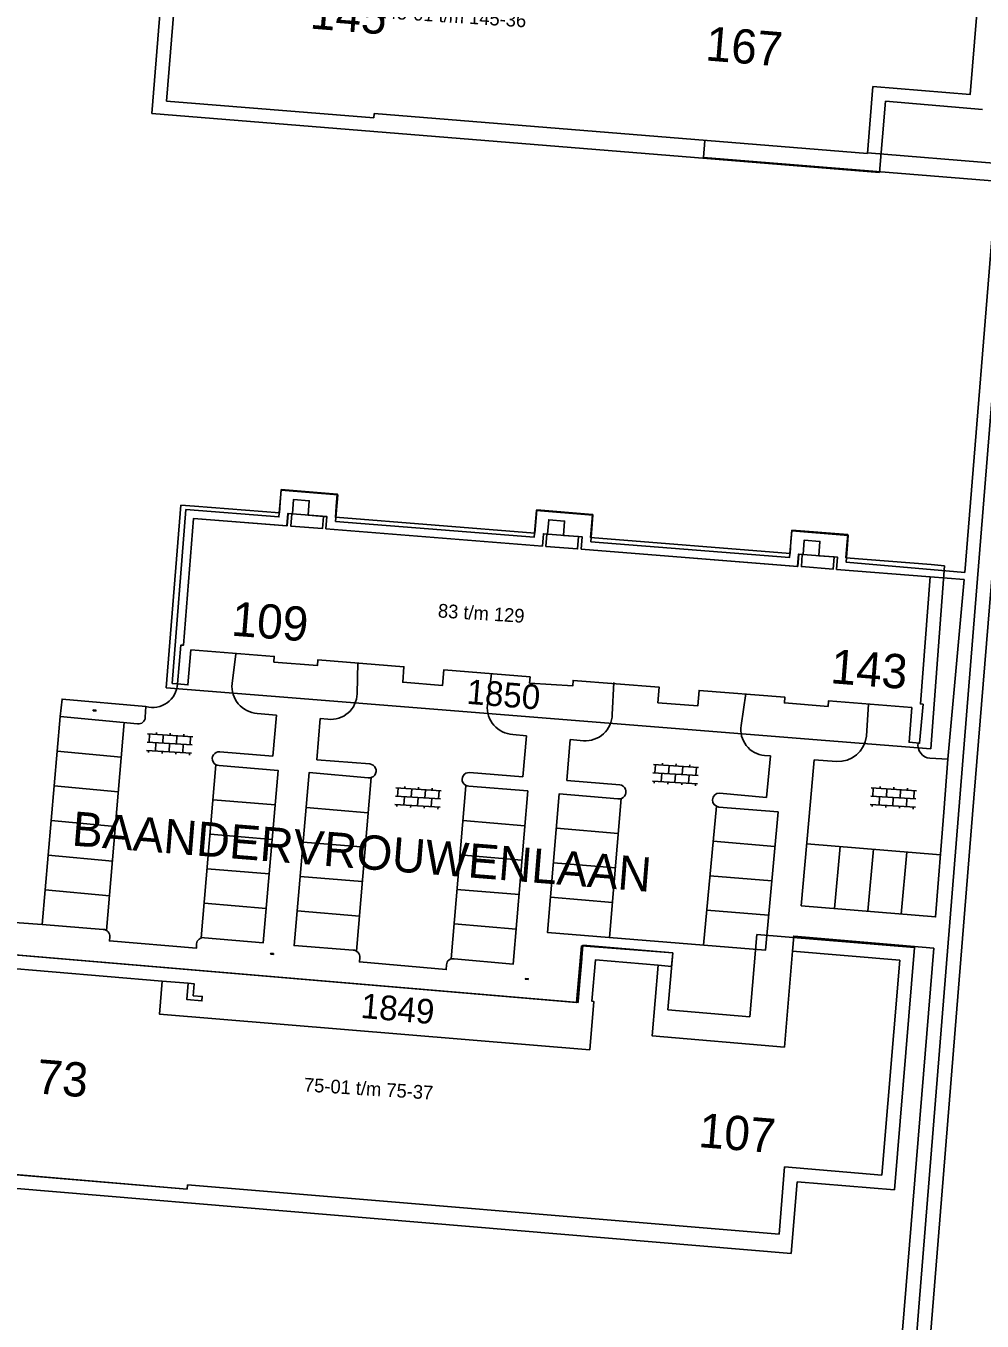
# Model space of a CAD drawing. Extents: x 148816 to 151297, y 399515 to 402500.
# Drawn here: x 150009.8 to 150079.6, y 401242.6 to 401337.1 of the extents above; entities that cross this region are included whole.
import ezdxf

# ---------------------------------------------------------------- set-up
doc = ezdxf.new("R2010")
doc.units = 0
for name, color, linetype in [('B01 Hoofdgebouw  [D] Norm', 7, 'Continuous'), ('B01 Hoofdgebouw  [T] Norm', 7, 'Continuous'), ('B01 Hoofdgebouw secundair [T] Gem', 7, 'Continuous'), ('B01 hoofgebouw', 7, 'Continuous'), ('G01 perceelsgrens', 7, 'Continuous'), ('S02 Open verharding  Norm', 7, 'Continuous'), ('V00 Kant verharding algemeen  [T] Norm', 7, 'Continuous'), ('V00 Kant verharding algemeen secundair  [D] Gem', 7, 'Continuous'), ('V00 Kant verharding algemeen secundair  [T] Gem', 7, 'Continuous'), ('V00 Kant verharding algemeen secundair  [T] Norm', 7, 'Continuous'), ('Z01 perceelnummer', 7, 'Continuous'), ('Z02 huisnummer', 7, 'Continuous'), ('Z02 Huisnummer  [Tekst] Norm', 7, 'Continuous'), ('Z06 straatnaam', 7, 'Continuous')]:
    doc.layers.add(name, color=color, linetype=linetype)

msp = doc.modelspace()

# ---------------------------------------------------------------- linework, layer by layer
at = {"layer": 'B01 Hoofdgebouw  [D] Norm'}
for points in [[(150031.719, 401300.392), (150031.792, 401301.289), (150031.533, 401301.31), (150031.46, 401300.413), (150029.148, 401300.601), (150029.22, 401301.498), (150028.961, 401301.519), (150028.888, 401300.622)], [(150050.34, 401298.913), (150050.413, 401299.81), (150050.154, 401299.831), (150050.081, 401298.934), (150047.769, 401299.122), (150047.841, 401300.019), (150047.582, 401300.04), (150047.509, 401299.143)], [(150068.971, 401297.432), (150069.044, 401298.329), (150068.785, 401298.35), (150068.712, 401297.453), (150066.4, 401297.641), (150066.472, 401298.538), (150066.213, 401298.559), (150066.14, 401297.662)]]:
    msp.add_lwpolyline(points, dxfattribs=at)
at = {"layer": 'B01 Hoofdgebouw  [T] Norm'}
for p, q in [((150020.088, 401331.61), (150035.206, 401330.383)), ((150035.206, 401330.383), (150035.232, 401330.695)), ((150035.232, 401330.695), (150071.215, 401327.772)), ((150073.575, 401268.939), (150072.276, 401253.255)), ((150019.781, 401267.403), (150021.674, 401267.249)), ((150065.183, 401253.844), (150064.774, 401248.953)), ((150072.276, 401253.255), (150065.183, 401253.844)), ((150021.599, 401252.231), (150006.465, 401253.504)), ((150021.626, 401252.538), (150021.599, 401252.231)), ((150064.774, 401248.953), (150021.626, 401252.538))]:
    msp.add_line(p, q, dxfattribs=at)
for points in [[(150071.215, 401327.772), (150071.621, 401332.669), (150078.711, 401332.081), (150080.013, 401347.771), (150072.167, 401348.421), (150071.586, 401341.412), (150061.929, 401342.213), (150062.357, 401347.375), (150057.788, 401347.754), (150057.548, 401344.746), (150057.678, 401344.736), (150057.381, 401341.235), (150033.176, 401343.127), (150033.364, 401345.538), (150021.295, 401346.521)], [(150021.295, 401346.521), (150020.088, 401331.61)], [(150028.888, 401300.622), (150022.06, 401301.16), (150021.323, 401291.907), (150021.134, 401291.923), (150020.893, 401289.081), (150021.649, 401289.015), (150021.873, 401291.575)], [(150047.509, 401299.143), (150031.719, 401300.392)], [(150066.14, 401297.662), (150050.34, 401298.913)], [(150074.465, 401287.372), (150074.257, 401284.827), (150075.02, 401284.758), (150075.278, 401287.606), (150075.089, 401287.623), (150075.79, 401296.89), (150068.971, 401297.432)], [(150021.873, 401291.575), (150027.952, 401291.089), (150027.919, 401290.677), (150031.091, 401290.418), (150031.124, 401290.836), (150037.406, 401290.334), (150037.316, 401289.212), (150040.219, 401288.967), (150040.31, 401290.102), (150046.613, 401289.598), (150046.577, 401289.151), (150049.719, 401288.941), (150049.751, 401289.347), (150056.031, 401288.845), (150055.941, 401287.716), (150058.854, 401287.488), (150058.944, 401288.612), (150065.204, 401288.112), (150065.171, 401287.701), (150068.348, 401287.439), (150068.381, 401287.858), (150074.465, 401287.372)], [(150073.575, 401268.939), (150065.765, 401269.593), (150065.16, 401262.589), (150055.506, 401263.423), (150055.943, 401268.567), (150051.376, 401268.948), (150051.123, 401265.938), (150051.253, 401265.927), (150050.963, 401262.393), (150019.575, 401265.001), (150019.781, 401267.403)], [(150019.781, 401267.403), (150007.715, 401268.412), (150006.465, 401253.504)], [(150022.099, 401267.212), (150021.674, 401267.249), (150021.575, 401266.057), (150022.671, 401265.966), (150022.697, 401266.285), (150022.039, 401266.339), (150022.099, 401267.212), (150021.674, 401267.249)]]:
    msp.add_lwpolyline(points, dxfattribs=at)
at = {"layer": 'B01 Hoofdgebouw secundair [T] Gem'}
for points in [[(150031.533, 401301.31), (150030.417, 401301.401), (150030.502, 401302.447), (150029.355, 401302.541), (150029.27, 401301.494), (150029.22, 401301.498)], [(150050.154, 401299.831), (150049.038, 401299.922), (150049.123, 401300.968), (150047.976, 401301.062), (150047.891, 401300.015), (150047.841, 401300.019)], [(150068.785, 401298.35), (150067.669, 401298.441), (150067.754, 401299.487), (150066.607, 401299.581), (150066.522, 401298.534), (150066.472, 401298.538)]]:
    msp.add_lwpolyline(points, dxfattribs=at)
at = {"layer": 'B01 hoofgebouw'}
for points in [[(150078.711, 401332.081), (150080.013, 401347.771)], [(150021.295, 401346.521), (150020.088, 401331.61)], [(150071.215, 401327.772), (150071.621, 401332.669)], [(150071.621, 401332.669), (150078.711, 401332.081)], [(150020.088, 401331.61), (150035.206, 401330.383)], [(150035.206, 401330.383), (150035.232, 401330.695)], [(150035.232, 401330.695), (150071.215, 401327.772)], [(150022.06, 401301.16), (150021.323, 401291.907)], [(150028.868, 401300.619), (150022.06, 401301.16)], [(150028.939, 401301.515), (150028.868, 401300.619)], [(150031.79, 401301.289), (150028.939, 401301.515)], [(150031.719, 401300.392), (150031.79, 401301.289)], [(150047.509, 401299.138), (150031.719, 401300.392)], [(150047.58, 401300.034), (150047.509, 401299.138)], [(150050.411, 401299.81), (150047.58, 401300.034)], [(150050.34, 401298.913), (150050.411, 401299.81)], [(150066.12, 401297.658), (150050.34, 401298.913)], [(150066.191, 401298.555), (150066.12, 401297.658)], [(150069.042, 401298.329), (150066.191, 401298.555)], [(150068.971, 401297.432), (150069.042, 401298.329)], [(150075.79, 401296.89), (150068.971, 401297.432)], [(150075.089, 401287.623), (150075.79, 401296.89)], [(150021.134, 401291.923), (150020.893, 401289.081)], [(150021.649, 401289.015), (150021.873, 401291.575)], [(150021.873, 401291.575), (150027.952, 401291.089)], [(150027.952, 401291.089), (150027.919, 401290.677)], [(150027.919, 401290.677), (150031.091, 401290.418)], [(150031.091, 401290.418), (150031.124, 401290.836)], [(150031.124, 401290.836), (150037.406, 401290.334)], [(150037.406, 401290.334), (150037.316, 401289.212)], [(150040.219, 401288.967), (150040.31, 401290.102)], [(150040.31, 401290.102), (150046.613, 401289.598)], [(150046.613, 401289.598), (150046.577, 401289.151)], [(150020.893, 401289.081), (150021.649, 401289.015)], [(150037.316, 401289.212), (150040.219, 401288.967)], [(150046.577, 401289.151), (150049.719, 401288.941)], [(150049.719, 401288.941), (150049.751, 401289.347)], [(150049.751, 401289.347), (150056.031, 401288.845)], [(150056.031, 401288.845), (150055.941, 401287.716)], [(150058.854, 401287.488), (150058.944, 401288.612)], [(150058.944, 401288.612), (150065.204, 401288.112)], [(150055.941, 401287.716), (150058.854, 401287.488)], [(150065.204, 401288.112), (150065.171, 401287.701)], [(150065.171, 401287.701), (150068.348, 401287.439)], [(150068.348, 401287.439), (150068.381, 401287.858)], [(150068.381, 401287.858), (150074.465, 401287.372)], [(150075.02, 401284.758), (150075.278, 401287.606)], [(150074.465, 401287.372), (150074.257, 401284.827)], [(150074.257, 401284.827), (150075.02, 401284.758)], [(150065.765, 401269.593), (150065.16, 401262.589)], [(150073.575, 401268.939), (150065.765, 401269.593)], [(150050.38, 401269.032), (150050.126, 401266.021)], [(150051.376, 401268.948), (150051.123, 401265.938)], [(150055.943, 401268.567), (150051.376, 401268.948)], [(150073.575, 401268.939), (150072.276, 401253.255)], [(150019.781, 401267.403), (150007.715, 401268.412)], [(150055.506, 401263.423), (150055.943, 401268.567)], [(150019.575, 401265.001), (150019.781, 401267.403)], [(150019.781, 401267.403), (150021.674, 401267.249)], [(150022.671, 401265.966), (150021.575, 401266.057), (150021.674, 401267.249), (150022.099, 401267.212)], [(150022.099, 401267.212), (150022.039, 401266.339), (150022.697, 401266.285), (150022.671, 401265.966)], [(150051.253, 401265.927), (150050.963, 401262.393)], [(150050.963, 401262.393), (150019.575, 401265.001)], [(150065.16, 401262.589), (150055.506, 401263.423)], [(150065.183, 401253.844), (150064.774, 401248.953)], [(150072.276, 401253.255), (150065.183, 401253.844)], [(150021.599, 401252.231), (150006.465, 401253.504)], [(150021.626, 401252.538), (150021.599, 401252.231)], [(150064.774, 401248.953), (150021.626, 401252.538)]]:
    msp.add_lwpolyline(points, dxfattribs=at)
at = {"layer": 'G01 perceelsgrens'}
for points in [[(150020.378, 401347.599), (150019.01, 401330.693)], [(150064.778, 401115.297), (150069.489, 401174.185), (150074.965, 401243.61), (150080.414, 401311.268), (150083.246, 401342.479)], [(150072.103, 401326.384), (150072.535, 401331.589)], [(150072.535, 401331.589), (150079.625, 401331.001)], [(150019.01, 401330.693), (150072.103, 401326.384)], [(150028.382, 401302.33), (150028.456, 401303.26), (150032.543, 401302.935), (150032.47, 401302.018)], [(150021.134, 401302.136), (150020.072, 401288.809)], [(150021.134, 401302.136), (150022.132, 401302.057)], [(150022.132, 401302.057), (150028.322, 401301.565)], [(150028.322, 401301.565), (150028.382, 401302.33)], [(150032.47, 401302.018), (150032.409, 401301.241), (150046.963, 401300.084), (150047.028, 401300.908)], [(150047.028, 401300.908), (150047.097, 401301.779), (150051.165, 401301.456), (150051.096, 401300.598)], [(150051.096, 401300.598), (150051.03, 401299.761), (150065.574, 401298.605)], [(150065.709, 401300.3), (150065.644, 401299.488)], [(150065.709, 401300.3), (150069.786, 401299.976)], [(150069.786, 401299.976), (150069.722, 401299.177)], [(150065.644, 401299.488), (150065.574, 401298.605)], [(150069.722, 401299.177), (150069.651, 401298.281)], [(150075.861, 401297.787), (150069.651, 401298.281)], [(150075.844, 401284.352), (150076.854, 401297.708)], [(150076.854, 401297.708), (150075.861, 401297.787)], [(150020.072, 401288.809), (150027.72, 401288.198)], [(150027.72, 401288.198), (150068.15, 401284.967)], [(150068.15, 401284.967), (150075.844, 401284.352)], [(150063.16, 401270.814), (150062.639, 401264.799)], [(150074.654, 401269.852), (150063.16, 401270.814)], [(150050.464, 401270.028), (150050.118, 401265.921)], [(150057.023, 401269.48), (150050.464, 401270.028)], [(150074.654, 401269.852), (150073.19, 401252.175)], [(150007.29, 401269.479), (150050.11, 401265.853)], [(150056.668, 401265.304), (150057.023, 401269.48)], [(150050.118, 401265.921), (150050.11, 401265.853)], [(150062.639, 401264.799), (150056.668, 401265.304)], [(150065.658, 401247.524), (150005.385, 401252.59)], [(150066.096, 401252.764), (150065.658, 401247.524)], [(150073.19, 401252.175), (150066.096, 401252.764)]]:
    msp.add_lwpolyline(points, dxfattribs=at)
at = {"layer": 'S02 Open verharding  Norm'}
for p, q in [((150014.73, 401287.13), (150014.959, 401287.112)), ((150014.734, 401287.19), (150014.964, 401287.172)), ((150014.745, 401287.129), (150014.749, 401287.189)), ((150014.794, 401287.125), (150014.793, 401287.11)), ((150014.8, 401287.2), (150014.799, 401287.185)), ((150014.849, 401287.181), (150014.844, 401287.121)), ((150014.894, 401287.117), (150014.893, 401287.102)), ((150014.9, 401287.192), (150014.899, 401287.177)), ((150014.944, 401287.113), (150014.949, 401287.173)), ((150018.666, 401284.835), (150021.96, 401284.633)), ((150018.703, 401285.434), (150021.997, 401285.232)), ((150018.853, 401285.425), (150018.816, 401284.826)), ((150019.315, 401284.795), (150019.278, 401284.196)), ((150019.352, 401285.394), (150019.361, 401285.544)), ((150019.851, 401285.364), (150019.814, 401284.765)), ((150020.313, 401284.734), (150020.276, 401284.135)), ((150020.35, 401285.333), (150020.359, 401285.483)), ((150020.849, 401285.302), (150020.812, 401284.703)), ((150021.348, 401285.272), (150021.357, 401285.421)), ((150021.847, 401285.241), (150021.81, 401284.642)), ((150018.629, 401284.236), (150021.923, 401284.034)), ((150018.779, 401284.227), (150018.77, 401284.077)), ((150019.777, 401284.166), (150019.768, 401284.016)), ((150020.775, 401284.104), (150020.766, 401283.955)), ((150021.274, 401284.074), (150021.311, 401284.673)), ((150021.773, 401284.043), (150021.764, 401283.894)), ((150055.607, 401283.201), (150058.901, 401282.999)), ((150055.757, 401283.192), (150055.72, 401282.593)), ((150056.256, 401283.161), (150056.265, 401283.311)), ((150056.755, 401283.131), (150056.718, 401282.532)), ((150057.254, 401283.1), (150057.263, 401283.25)), ((150057.753, 401283.069), (150057.716, 401282.47)), ((150058.252, 401283.039), (150058.261, 401283.188)), ((150058.751, 401283.008), (150058.714, 401282.409)), ((150055.533, 401282.003), (150058.827, 401281.801)), ((150055.57, 401282.602), (150058.864, 401282.4)), ((150055.683, 401281.994), (150055.674, 401281.844)), ((150056.219, 401282.562), (150056.182, 401281.963)), ((150056.681, 401281.933), (150056.672, 401281.783)), ((150057.217, 401282.501), (150057.18, 401281.902)), ((150058.178, 401281.841), (150058.215, 401282.44)), ((150036.826, 401281.494), (150040.12, 401281.292)), ((150036.976, 401281.485), (150036.939, 401280.886)), ((150037.475, 401281.454), (150037.484, 401281.604)), ((150037.974, 401281.424), (150037.937, 401280.825)), ((150038.473, 401281.393), (150038.482, 401281.543)), ((150038.972, 401281.362), (150038.935, 401280.763)), ((150039.471, 401281.332), (150039.48, 401281.481)), ((150039.97, 401281.301), (150039.933, 401280.702)), ((150057.679, 401281.871), (150057.67, 401281.722)), ((150058.677, 401281.81), (150058.668, 401281.661)), ((150071.497, 401281.494), (150074.791, 401281.292)), ((150071.647, 401281.485), (150071.61, 401280.886)), ((150072.146, 401281.454), (150072.155, 401281.604)), ((150072.645, 401281.424), (150072.608, 401280.825)), ((150073.144, 401281.393), (150073.153, 401281.543)), ((150073.643, 401281.362), (150073.606, 401280.763)), ((150074.142, 401281.332), (150074.151, 401281.481)), ((150074.641, 401281.301), (150074.604, 401280.702)), ((150036.752, 401280.296), (150040.046, 401280.094)), ((150036.789, 401280.895), (150040.083, 401280.693)), ((150036.902, 401280.287), (150036.893, 401280.137)), ((150037.438, 401280.855), (150037.401, 401280.256)), ((150037.9, 401280.226), (150037.891, 401280.076)), ((150038.436, 401280.794), (150038.399, 401280.195)), ((150038.898, 401280.164), (150038.889, 401280.015)), ((150039.397, 401280.134), (150039.434, 401280.733)), ((150039.896, 401280.103), (150039.887, 401279.954)), ((150071.423, 401280.296), (150074.717, 401280.094)), ((150071.46, 401280.895), (150074.754, 401280.693)), ((150071.573, 401280.287), (150071.564, 401280.137)), ((150072.109, 401280.855), (150072.072, 401280.256)), ((150072.571, 401280.226), (150072.562, 401280.076)), ((150073.107, 401280.794), (150073.07, 401280.195)), ((150073.569, 401280.164), (150073.56, 401280.015)), ((150074.068, 401280.134), (150074.105, 401280.733)), ((150074.567, 401280.103), (150074.558, 401279.954)), ((150027.67, 401269.369), (150027.9, 401269.351)), ((150027.675, 401269.429), (150027.904, 401269.411)), ((150027.685, 401269.368), (150027.69, 401269.428)), ((150027.735, 401269.364), (150027.734, 401269.349)), ((150027.741, 401269.439), (150027.74, 401269.424)), ((150027.79, 401269.42), (150027.785, 401269.36)), ((150027.835, 401269.356), (150027.834, 401269.341)), ((150027.841, 401269.431), (150027.839, 401269.416)), ((150027.885, 401269.352), (150027.889, 401269.412)), ((150046.25, 401267.542), (150046.479, 401267.523)), ((150046.254, 401267.602), (150046.484, 401267.583)), ((150046.265, 401267.541), (150046.269, 401267.6)), ((150046.314, 401267.537), (150046.313, 401267.522)), ((150046.32, 401267.611), (150046.319, 401267.596)), ((150046.369, 401267.592), (150046.364, 401267.533)), ((150046.414, 401267.529), (150046.413, 401267.514)), ((150046.42, 401267.603), (150046.419, 401267.588)), ((150046.464, 401267.525), (150046.469, 401267.584))]:
    msp.add_line(p, q, dxfattribs=at)
at = {"layer": 'V00 Kant verharding algemeen  [T] Norm'}
for p, q in [((150059.354, 401328.736), (150059.261, 401327.489)), ((150080.628, 401325.753), (150059.261, 401327.489)), ((150080.725, 401327.05), (150071.219, 401327.822)), ((150021.509, 401301.806), (150020.495, 401289.113)), ((150020.495, 401289.113), (150020.893, 401289.081)), ((150072.26, 401223.209), (150076.065, 401269.817))]:
    msp.add_line(p, q, dxfattribs=at)
for points in [[(150085.288, 401357.901), (150085.195, 401356.771), (150083.776, 401339.285), (150082.809, 401327.486), (150080.953, 401304.802), (150079.203, 401283.416)], [(150078.324, 401297.208), (150080.628, 401325.753)], [(150021.509, 401301.806), (150028.289, 401301.274), (150028.447, 401303.217), (150032.574, 401302.882), (150032.416, 401300.938)], [(150032.416, 401300.938), (150046.91, 401299.794), (150047.068, 401301.738), (150051.195, 401301.403), (150051.037, 401299.459)], [(150051.037, 401299.459), (150065.541, 401298.313), (150065.699, 401300.256), (150069.825, 401299.921), (150069.668, 401297.977), (150078.324, 401297.208)], [(150077.098, 401283.588), (150078.278, 401296.692), (150075.79, 401296.89)], [(150024.876, 401289.108), (150025.133, 401291.29)], [(150034.051, 401290.64), (150033.987, 401288.367)], [(150043.493, 401287.529), (150043.796, 401289.828)], [(150052.715, 401289.184), (150052.603, 401286.847)], [(150018.58, 401287.447), (150012.474, 401287.983), (150012.33, 401286.704)], [(150062.003, 401286.059), (150062.342, 401288.377)], [(150071.3, 401287.63), (150071.153, 401285.269)], [(150017.978, 401286.184), (150012.318, 401286.712), (150011.018, 401271.529), (150015.459, 401271.177)], [(150018.591, 401287.441), (150018.538, 401286.649)], [(150028.115, 401286.809), (150026.702, 401286.938)], [(150031.868, 401286.507), (150031.301, 401286.564)], [(150046.34, 401285.303), (150045.348, 401285.394)], [(150050.513, 401284.941), (150049.542, 401285.033)], [(150023.972, 401284.135), (150027.847, 401283.817)], [(150064.144, 401283.83), (150063.711, 401283.863)], [(150022.849, 401270.572), (150027.135, 401270.189), (150028.24, 401282.769), (150023.92, 401283.127)], [(150031.056, 401283.548), (150034.916, 401283.249)], [(150068.96, 401283.423), (150067.33, 401283.552)], [(150077.098, 401283.588), (150075.783, 401283.663)], [(150034.805, 401282.237), (150030.496, 401282.629), (150029.392, 401269.996), (150033.694, 401269.662)], [(150042.185, 401282.613), (150046.07, 401282.302)], [(150049.298, 401282.033), (150053.152, 401281.727)], [(150041.066, 401269.033), (150045.379, 401268.646), (150046.446, 401281.282), (150042.152, 401281.634)], [(150053.021, 401280.694), (150048.743, 401281.072), (150047.876, 401270.96), (150063.784, 401269.655), (150064.699, 401279.751), (150060.389, 401280.103)], [(150060.439, 401281.125), (150063.853, 401280.794)], [(150067.064, 401280.513), (150066.396, 401272.898), (150076.198, 401272.087), (150076.796, 401279.735)], [(150078.887, 401279.564), (150078.691, 401277.163), (150076.493, 401250)], [(150055.943, 401268.567), (150056.921, 401268.482), (150057.019, 401269.462), (150050.372, 401269.969), (150050.009, 401265.837), (150007.802, 401269.416), (150008.001, 401271.748), (150011.022, 401271.53)], [(150015.956, 401270.625), (150015.925, 401270.333), (150022.269, 401269.803), (150022.274, 401270.122)], [(150065.765, 401269.593), (150065.84, 401270.692), (150076.065, 401269.817)], [(150034.185, 401269.123), (150034.156, 401268.807), (150040.496, 401268.25), (150040.514, 401268.6)], [(150076.493, 401250), (150075.033, 401231.954)]]:
    msp.add_lwpolyline(points, dxfattribs=at)
for centre, radius, start, end in [((150019.085, 401289.178), 1.806, 254.11846, 356.90972), ((150026.827, 401288.897), 1.963, 173.81726, 266.34227), ((150032.083, 401288.399), 1.904, 263.50775, 359.04379), ((150018.051, 401286.666), 0.487, 261.3839, 358.02567), ((150045.477, 401287.38), 1.99, 175.7004, 266.27125), ((150050.648, 401286.892), 1.955, 266.03832, 358.68892), ((150063.886, 401285.761), 1.906, 171.01489, 264.73508), ((150069.058, 401285.532), 2.112, 267.3463, 352.83298), ((150075.855, 401284.607), 0.946, 170.25145, 265.60757), ((150023.934, 401283.632), 0.505, 85.65906, 268.4347), ((150034.868, 401282.742), 0.509, 262.85172, 84.62949), ((150042.145, 401282.124), 0.49, 85.3192, 270.81963), ((150053.091, 401281.21), 0.521, 262.31459, 83.23063), ((150060.436, 401280.613), 0.512, 89.67239, 264.72584), ((150015.454, 401270.672), 0.505, 354.60045, 89.39691), ((150022.783, 401270.064), 0.512, 82.58914, 173.50494), ((150033.697, 401269.171), 0.491, 354.33337, 90.3303), ((150040.978, 401268.576), 0.465, 79.14358, 177.07914)]:
    msp.add_arc(centre, radius, start, end, dxfattribs=at)
at = {"layer": 'V00 Kant verharding algemeen secundair  [D] Gem'}
for p, q in [((150012.101, 401284.181), (150016.78, 401283.745)), ((150011.885, 401281.65), (150016.566, 401281.214)), ((150023.48, 401280.631), (150028.019, 401280.255)), ((150030.272, 401280.068), (150034.796, 401279.693)), ((150011.668, 401279.12), (150016.352, 401278.683)), ((150041.702, 401279.121), (150046.232, 401278.745)), ((150023.266, 401278.116), (150027.798, 401277.74)), ((150048.527, 401278.555), (150053.047, 401278.181)), ((150030.052, 401277.553), (150034.583, 401277.178)), ((150059.963, 401277.607), (150064.471, 401277.234)), ((150011.451, 401276.589), (150016.138, 401276.152)), ((150041.489, 401276.606), (150046.019, 401276.23)), ((150023.053, 401275.601), (150027.577, 401275.226)), ((150048.312, 401276.04), (150052.833, 401275.666)), ((150029.833, 401275.039), (150034.371, 401274.663)), ((150059.731, 401275.094), (150064.243, 401274.72)), ((150011.235, 401274.058), (150015.925, 401273.621)), ((150041.276, 401274.091), (150045.807, 401273.715)), ((150048.096, 401273.526), (150052.62, 401273.151)), ((150022.839, 401273.086), (150027.357, 401272.712)), ((150029.613, 401272.525), (150034.159, 401272.148)), ((150059.498, 401272.581), (150064.015, 401272.206)), ((150041.063, 401271.576), (150045.595, 401271.2))]:
    msp.add_line(p, q, dxfattribs=at)
at = {"layer": 'V00 Kant verharding algemeen secundair  [T] Gem'}
for p, q in [((150069.244, 401277.227), (150068.828, 401272.697)), ((150071.675, 401277.024), (150071.26, 401272.496)), ((150074.107, 401276.821), (150073.691, 401272.294))]:
    msp.add_line(p, q, dxfattribs=at)
at = {"layer": 'V00 Kant verharding algemeen secundair  [T] Norm'}
for points in [[(150027.847, 401283.817), (150028.115, 401286.809)], [(150016.994, 401286.276), (150015.712, 401271.106)], [(150031.301, 401286.564), (150031.056, 401283.548)], [(150046.07, 401282.302), (150046.34, 401285.303)], [(150049.542, 401285.033), (150049.298, 401282.033)], [(150063.853, 401280.794), (150064.144, 401283.83)], [(150022.624, 401270.551), (150023.697, 401283.186)], [(150067.33, 401283.552), (150067.064, 401280.513)], [(150076.796, 401279.735), (150077.098, 401283.588)], [(150079.203, 401283.416), (150078.887, 401279.564)], [(150033.943, 401269.596), (150035.012, 401282.254)], [(150041.917, 401281.653), (150040.846, 401269.022)], [(150052.402, 401270.589), (150053.262, 401280.718)], [(150060.199, 401280.159), (150059.262, 401270.026)], [(150076.54, 401276.618), (150066.812, 401277.43)]]:
    msp.add_lwpolyline(points, dxfattribs=at)

# ---------------------------------------------------------------- texts
at = {"layer": 'Z01 perceelnummer'}
for s, rotation, p in [('1850', 355.32258, (150041.936, 401287.643)), ('1849', 354.88865, (150034.212, 401264.73))]:
    msp.add_text(s, height=1.8, rotation=rotation, dxfattribs=at).set_placement(p)
at = {"layer": 'Z02 huisnummer'}
for s, rotation, p in [('145', 355.35528, (150030.502, 401336.905)), ('167', 355.35528, (150059.354, 401334.578)), ('109', 355.46948, (150024.764, 401292.617)), ('143', 355.46948, (150068.474, 401289.144)), ('73', 355.35528, (150010.55, 401259.219)), ('107', 355.35528, (150058.843, 401255.305))]:
    msp.add_text(s, height=2.5, rotation=rotation, dxfattribs=at).set_placement(p)
at = {"layer": 'Z02 Huisnummer  [Tekst] Norm'}
for s, height, p in [('145-01 t/m 145-36', 0.99998, (150035.392, 401337.672)), ('83 t/m 129', 1, (150039.865, 401293.941)), ('75-01 t/m 75-37 ', 1, (150030.093, 401259.357))]:
    msp.add_text(s, height=height, rotation=356.36192, dxfattribs=at).set_placement(p)
at = {"layer": 'Z06 straatnaam'}
msp.add_text('BAANDERVROUWENLAAN', height=2.5, rotation=355.41237, dxfattribs=at).set_placement((150013.132, 401277.301))

doc.saveas('drawing.dxf')
